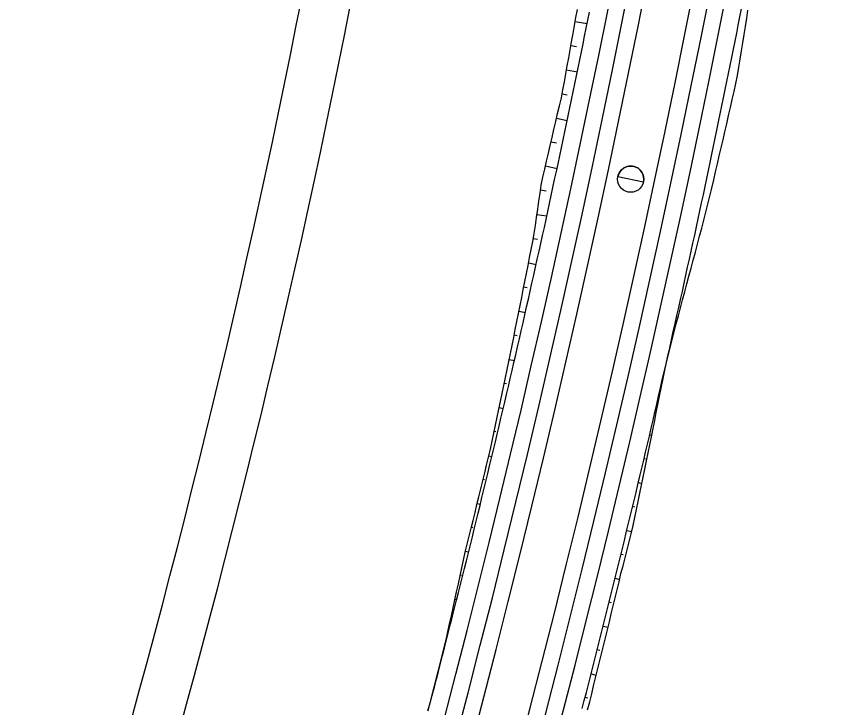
# Model space of a CAD drawing. Extents: x 6503541 to 6503743, y 5888004 to 5888145.
# Drawn here: x 6503702.276 to 6503703.474, y 5888113.918 to 5888114.929 of the extents above; entities that cross this region are included whole.
import ezdxf

# ---------------------------------------------------------------- set-up
doc = ezdxf.new("R2010")
doc.units = 0
doc.layers.add('12', color=7, linetype='Continuous')

msp = doc.modelspace()

# ---------------------------------------------------------------- linework, layer by layer
at = {"layer": '12'}
for p, q in [((6503703.0944, 5888114.9218), (6503703.1118, 5888114.9187)), ((6503703.0964, 5888114.8849), (6503703.0881, 5888114.8863)), ((6503703.0817, 5888114.8509), (6503703.0975, 5888114.848)), ((6503703.0826, 5888114.814), (6503703.0752, 5888114.8155)), ((6503703.0672, 5888114.7804), (6503703.0827, 5888114.7769)), ((6503703.0671, 5888114.7435), (6503703.059, 5888114.7453)), ((6503703.0509, 5888114.7103), (6503703.0678, 5888114.7066)), ((6503703.052, 5888114.6736), (6503703.0436, 5888114.6751)), ((6503703.0384, 5888114.6394), (6503703.0528, 5888114.6373)), ((6503703.039, 5888114.6028), (6503703.033, 5888114.6038)), ((6503703.0261, 5888114.5685), (6503703.0372, 5888114.5663)), ((6503703.0243, 5888114.5322), (6503703.0191, 5888114.5332)), ((6503703.0121, 5888114.4979), (6503703.0215, 5888114.496)), ((6503703.0092, 5888114.4617), (6503703.005, 5888114.4626)), ((6503702.9978, 5888114.4273), (6503703.0054, 5888114.4258)), ((6503702.9939, 5888114.3914), (6503702.9905, 5888114.3921)), ((6503703.2196, 5888114.3871), (6503703.2205, 5888114.3869)), ((6503702.9832, 5888114.3568), (6503702.9891, 5888114.3556)), ((6503703.2125, 5888114.3518), (6503703.2115, 5888114.352)), ((6503702.9782, 5888114.3211), (6503702.9757, 5888114.3216)), ((6503703.2033, 5888114.317), (6503703.2064, 5888114.3163)), ((6503702.968, 5888114.2864), (6503702.9724, 5888114.2854)), ((6503703.1971, 5888114.2814), (6503703.1951, 5888114.2819)), ((6503702.9618, 5888114.2509), (6503702.9595, 5888114.2514)), ((6503703.1868, 5888114.2469), (6503703.1919, 5888114.2457)), ((6503702.951, 5888114.2165), (6503702.9555, 5888114.2154)), ((6503703.1815, 5888114.2111), (6503703.1784, 5888114.2119)), ((6503702.9447, 5888114.1809), (6503702.9424, 5888114.1815)), ((6503703.1699, 5888114.1769), (6503703.1771, 5888114.1752)), ((6503702.9338, 5888114.1466), (6503702.9384, 5888114.1455)), ((6503703.1648, 5888114.1411), (6503703.1614, 5888114.1419)), ((6503702.9279, 5888114.111), (6503702.926, 5888114.1114)), ((6503703.1528, 5888114.107), (6503703.1593, 5888114.1054)), ((6503702.9184, 5888114.0762), (6503702.9209, 5888114.0757)), ((6503703.1475, 5888114.0712), (6503703.1441, 5888114.072)), ((6503702.9114, 5888114.0409), (6503702.9107, 5888114.0411)), ((6503703.1354, 5888114.0371), (6503703.1424, 5888114.0353)), ((6503702.9029, 5888114.0059), (6503702.9032, 5888114.0058)), ((6503703.1303, 5888114.0013), (6503703.1266, 5888114.0022)), ((6503702.894, 5888113.971), (6503702.8939, 5888113.9711)), ((6503703.1177, 5888113.9673), (6503703.1253, 5888113.9654)), ((6503702.8851, 5888113.9362), (6503702.8852, 5888113.9361)), ((6503703.1127, 5888113.9314), (6503703.1088, 5888113.9324)), ((6503702.8827, 5888113.9271), (6503702.8828, 5888113.927))]:
    msp.add_line(p, q, dxfattribs=at)
for points in [[(6503702.8791, 5888113.9131), (6503702.8822, 5888113.9246), (6503702.8852, 5888113.9361), (6503702.8882, 5888113.9477), (6503702.8912, 5888113.9592), (6503702.8942, 5888113.9708), (6503702.8971, 5888113.9823), (6503702.9001, 5888113.9939), (6503702.9031, 5888114.0054), (6503702.906, 5888114.017), (6503702.909, 5888114.0285), (6503702.9119, 5888114.0401), (6503702.9149, 5888114.0517), (6503702.9178, 5888114.0632), (6503702.9207, 5888114.0748), (6503702.9236, 5888114.0863), (6503702.9265, 5888114.0979), (6503702.9294, 5888114.1095), (6503702.9323, 5888114.1211), (6503702.9352, 5888114.1326), (6503702.938, 5888114.1442), (6503702.9409, 5888114.1558), (6503702.9438, 5888114.1674), (6503702.9466, 5888114.179), (6503702.9495, 5888114.1905), (6503702.9523, 5888114.2021), (6503702.9551, 5888114.2137), (6503702.9579, 5888114.2253), (6503702.9608, 5888114.2369), (6503702.9636, 5888114.2485), (6503702.9663, 5888114.2601), (6503702.9691, 5888114.2717), (6503702.9719, 5888114.2833), (6503702.9747, 5888114.2949), (6503702.9775, 5888114.3065), (6503702.9802, 5888114.3181), (6503702.983, 5888114.3297), (6503702.9857, 5888114.3413), (6503702.9884, 5888114.3529), (6503702.9912, 5888114.3645), (6503702.9939, 5888114.3761), (6503702.9966, 5888114.3877), (6503702.9993, 5888114.3994), (6503703.002, 5888114.411), (6503703.0047, 5888114.4226), (6503703.0074, 5888114.4342), (6503703.01, 5888114.4459), (6503703.0127, 5888114.4575), (6503703.0153, 5888114.4691), (6503703.018, 5888114.4807), (6503703.0206, 5888114.4924), (6503703.0233, 5888114.504), (6503703.0259, 5888114.5156), (6503703.0285, 5888114.5273), (6503703.0311, 5888114.5389), (6503703.0337, 5888114.5506), (6503703.0363, 5888114.5622), (6503703.0389, 5888114.5738), (6503703.0415, 5888114.5855), (6503703.044, 5888114.5971), (6503703.0466, 5888114.6088), (6503703.0492, 5888114.6204), (6503703.0517, 5888114.6321), (6503703.0543, 5888114.6437), (6503703.0568, 5888114.6554), (6503703.0593, 5888114.6671), (6503703.0618, 5888114.6787), (6503703.0643, 5888114.6904), (6503703.0668, 5888114.702), (6503703.0693, 5888114.7137), (6503703.0718, 5888114.7254), (6503703.0743, 5888114.737), (6503703.0768, 5888114.7487), (6503703.0792, 5888114.7604), (6503703.0817, 5888114.772), (6503703.0841, 5888114.7837), (6503703.0866, 5888114.7954), (6503703.089, 5888114.8071), (6503703.0914, 5888114.8187), (6503703.0938, 5888114.8304), (6503703.0962, 5888114.8421), (6503703.0986, 5888114.8538), (6503703.101, 5888114.8655), (6503703.1034, 5888114.8772), (6503703.1058, 5888114.8889), (6503703.1082, 5888114.9005), (6503703.1105, 5888114.9122), (6503703.1129, 5888114.9239), (6503703.1152, 5888114.9356)], [(6503702.8851, 5888113.9362), (6503702.8878, 5888113.9478), (6503702.8908, 5888113.9593), (6503702.8938, 5888113.9708), (6503702.8968, 5888113.9824), (6503702.8998, 5888113.9939), (6503702.9028, 5888114.0055), (6503702.9054, 5888114.0171), (6503702.908, 5888114.0288), (6503702.9105, 5888114.0404), (6503702.9131, 5888114.0521), (6503702.9157, 5888114.0638), (6503702.9182, 5888114.0754), (6503702.9207, 5888114.0871), (6503702.9233, 5888114.0987), (6503702.9258, 5888114.1104), (6503702.9283, 5888114.1221), (6503702.9308, 5888114.1337), (6503702.9334, 5888114.1453), (6503702.9363, 5888114.1569), (6503702.9392, 5888114.1685), (6503702.9421, 5888114.1801), (6503702.9449, 5888114.1916), (6503702.9478, 5888114.2032), (6503702.9506, 5888114.2148), (6503702.9534, 5888114.2264), (6503702.9563, 5888114.238), (6503702.9591, 5888114.2496), (6503702.9619, 5888114.2612), (6503702.9647, 5888114.2727), (6503702.9675, 5888114.2843), (6503702.9703, 5888114.2959), (6503702.9728, 5888114.3076), (6503702.9752, 5888114.3193), (6503702.9777, 5888114.3309), (6503702.9802, 5888114.3426), (6503702.9826, 5888114.3543), (6503702.9851, 5888114.3659), (6503702.9875, 5888114.3776), (6503702.99, 5888114.3893), (6503702.9924, 5888114.401), (6503702.9948, 5888114.4127), (6503702.9972, 5888114.4243), (6503702.9996, 5888114.436), (6503703.002, 5888114.4477), (6503703.0043, 5888114.4594), (6503703.0067, 5888114.4711), (6503703.0091, 5888114.4828), (6503703.0114, 5888114.4945), (6503703.0138, 5888114.5062), (6503703.0161, 5888114.5178), (6503703.0184, 5888114.5295), (6503703.0207, 5888114.5412), (6503703.023, 5888114.5529), (6503703.0253, 5888114.5646), (6503703.0276, 5888114.5763), (6503703.0299, 5888114.588), (6503703.0322, 5888114.5997), (6503703.0344, 5888114.6115), (6503703.0361, 5888114.6233), (6503703.0378, 5888114.6351), (6503703.0395, 5888114.6469), (6503703.0412, 5888114.6588), (6503703.0429, 5888114.6706), (6503703.0446, 5888114.6824), (6503703.0472, 5888114.694), (6503703.0498, 5888114.7057), (6503703.0525, 5888114.7173), (6503703.0552, 5888114.7289), (6503703.0579, 5888114.7405), (6503703.0606, 5888114.7521), (6503703.0633, 5888114.7637), (6503703.066, 5888114.7753), (6503703.0687, 5888114.7869), (6503703.0714, 5888114.7985), (6503703.0741, 5888114.8102), (6503703.0764, 5888114.8219), (6503703.0785, 5888114.8336), (6503703.0807, 5888114.8453), (6503703.0828, 5888114.857), (6503703.0849, 5888114.8688), (6503703.087, 5888114.8805), (6503703.0891, 5888114.8922), (6503703.0912, 5888114.904), (6503703.0933, 5888114.9157), (6503703.0954, 5888114.9274), (6503703.0975, 5888114.9392)], [(6503703.1047, 5888113.9164), (6503703.1077, 5888113.9281), (6503703.1107, 5888113.9397), (6503703.1137, 5888113.9514), (6503703.1167, 5888113.9631), (6503703.1197, 5888113.9748), (6503703.1227, 5888113.9865), (6503703.1256, 5888113.9982), (6503703.1286, 5888114.0099), (6503703.1315, 5888114.0216), (6503703.1345, 5888114.0333), (6503703.1374, 5888114.0451), (6503703.1404, 5888114.0568), (6503703.1433, 5888114.0685), (6503703.1462, 5888114.0802), (6503703.1491, 5888114.0919), (6503703.152, 5888114.1036), (6503703.1549, 5888114.1154), (6503703.1578, 5888114.1271), (6503703.1607, 5888114.1388), (6503703.1635, 5888114.1505), (6503703.1664, 5888114.1623), (6503703.1692, 5888114.174), (6503703.1721, 5888114.1857), (6503703.1749, 5888114.1975), (6503703.1777, 5888114.2092), (6503703.1806, 5888114.2209), (6503703.1834, 5888114.2327), (6503703.1862, 5888114.2444), (6503703.189, 5888114.2562), (6503703.1918, 5888114.2679), (6503703.1946, 5888114.2796), (6503703.1973, 5888114.2914), (6503703.2001, 5888114.3031), (6503703.2029, 5888114.3149), (6503703.2056, 5888114.3267), (6503703.2084, 5888114.3384), (6503703.2111, 5888114.3502), (6503703.2138, 5888114.3619), (6503703.2165, 5888114.3737), (6503703.2192, 5888114.3855), (6503703.2219, 5888114.3972), (6503703.2246, 5888114.409), (6503703.2273, 5888114.4208), (6503703.23, 5888114.4325), (6503703.2327, 5888114.4443), (6503703.2354, 5888114.4561), (6503703.238, 5888114.4679), (6503703.2407, 5888114.4796), (6503703.2433, 5888114.4914), (6503703.2459, 5888114.5032), (6503703.2486, 5888114.515), (6503703.2512, 5888114.5268), (6503703.2538, 5888114.5386), (6503703.2564, 5888114.5503), (6503703.259, 5888114.5621), (6503703.2616, 5888114.5739), (6503703.2641, 5888114.5857), (6503703.2667, 5888114.5975), (6503703.2693, 5888114.6093), (6503703.2718, 5888114.6211), (6503703.2744, 5888114.6329), (6503703.2769, 5888114.6447), (6503703.2794, 5888114.6565), (6503703.282, 5888114.6683), (6503703.2845, 5888114.6801), (6503703.287, 5888114.6919), (6503703.2895, 5888114.7038), (6503703.292, 5888114.7156), (6503703.2945, 5888114.7274), (6503703.2969, 5888114.7392), (6503703.2994, 5888114.751), (6503703.3019, 5888114.7628), (6503703.3043, 5888114.7747), (6503703.3068, 5888114.7865), (6503703.3092, 5888114.7983), (6503703.3116, 5888114.8101), (6503703.3141, 5888114.822), (6503703.3165, 5888114.8338), (6503703.3189, 5888114.8456), (6503703.3213, 5888114.8574), (6503703.3237, 5888114.8693), (6503703.326, 5888114.8811), (6503703.3284, 5888114.8929), (6503703.3308, 5888114.9048), (6503703.3331, 5888114.9166), (6503703.3355, 5888114.9285), (6503703.3378, 5888114.9403)], [(6503703.2274, 5888114.4207), (6503703.2304, 5888114.4324), (6503703.2334, 5888114.4441), (6503703.2364, 5888114.4558), (6503703.2394, 5888114.4675), (6503703.2424, 5888114.4792), (6503703.2454, 5888114.4909), (6503703.2484, 5888114.5026), (6503703.2515, 5888114.5143), (6503703.2547, 5888114.526), (6503703.2578, 5888114.5377), (6503703.2609, 5888114.5493), (6503703.2641, 5888114.561), (6503703.2672, 5888114.5727), (6503703.2703, 5888114.5844), (6503703.2734, 5888114.5961), (6503703.2765, 5888114.6078), (6503703.2796, 5888114.6194), (6503703.2826, 5888114.6311), (6503703.2857, 5888114.6428), (6503703.2887, 5888114.6545), (6503703.2915, 5888114.6663), (6503703.2943, 5888114.678), (6503703.2971, 5888114.6898), (6503703.2998, 5888114.7016), (6503703.3026, 5888114.7133), (6503703.3053, 5888114.7251), (6503703.3081, 5888114.7369), (6503703.3108, 5888114.7486), (6503703.3135, 5888114.7604), (6503703.3162, 5888114.7722), (6503703.319, 5888114.784), (6503703.3217, 5888114.7957), (6503703.3243, 5888114.8075), (6503703.327, 5888114.8193), (6503703.3297, 5888114.8311), (6503703.332, 5888114.8429), (6503703.334, 5888114.8549), (6503703.3359, 5888114.8668), (6503703.3378, 5888114.8788), (6503703.3397, 5888114.8907), (6503703.3416, 5888114.9026), (6503703.3435, 5888114.9146), (6503703.3454, 5888114.9265), (6503703.3472, 5888114.9385)], [(6503703.1569, 5888114.695), (6503703.1944, 5888114.687)], [(6503703.1126, 5888113.9143), (6503703.1156, 5888113.926), (6503703.1185, 5888113.9377), (6503703.1214, 5888113.9495), (6503703.1243, 5888113.9612), (6503703.1272, 5888113.9729), (6503703.1301, 5888113.9846), (6503703.1329, 5888113.9964), (6503703.1358, 5888114.0081), (6503703.1387, 5888114.0198), (6503703.1415, 5888114.0316), (6503703.1444, 5888114.0433), (6503703.1472, 5888114.0551), (6503703.15, 5888114.0668), (6503703.1529, 5888114.0785), (6503703.1557, 5888114.0903), (6503703.1585, 5888114.102), (6503703.1614, 5888114.1138), (6503703.1644, 5888114.1254), (6503703.1674, 5888114.1371), (6503703.1704, 5888114.1488), (6503703.1734, 5888114.1605), (6503703.1764, 5888114.1722), (6503703.179, 5888114.184), (6503703.1815, 5888114.1959), (6503703.184, 5888114.2077), (6503703.1864, 5888114.2195), (6503703.1889, 5888114.2313), (6503703.1914, 5888114.2432), (6503703.1938, 5888114.255), (6503703.1963, 5888114.2668), (6503703.1987, 5888114.2787), (6503703.2011, 5888114.2905), (6503703.2035, 5888114.3023), (6503703.2059, 5888114.3142), (6503703.2083, 5888114.326), (6503703.2107, 5888114.3379), (6503703.2131, 5888114.3497), (6503703.2155, 5888114.3615), (6503703.2179, 5888114.3734), (6503703.2202, 5888114.3852), (6503703.2226, 5888114.3971), (6503703.2249, 5888114.4089), (6503703.2274, 5888114.4207)], [(6503702.8785, 5888113.9132), (6503702.8819, 5888113.9247), (6503702.8851, 5888113.9362)]]:
    msp.add_lwpolyline(points, dxfattribs=at)
msp.add_circle((6503703.1756, 5888114.691), 0.0192, dxfattribs=at)
for centre, radius, start, end in [((6503685.5719, 5888118.4473), 17.9412, 322.48762, 351.89568), ((6503685.5719, 5888118.4473), 17.9172, 324.73339, 351.89568), ((6503685.5719, 5888118.4473), 17.9652, 322.48762, 351.89568), ((6503685.5719, 5888118.4473), 18.0348, 322.48762, 351.89568), ((6503685.5719, 5888118.4473), 18.0588, 322.48762, 351.89568), ((6503685.5719, 5888118.4473), 18.0828, 324.58652, 351.89568), ((6503688.7485, 5888117.6934), 14.2117, 337.85643, 349.08053), ((6503688.7534, 5888117.692), 14.2786, 337.85225, 349.08068), ((6503703.1756, 5888114.691), 0.0192, 43.5078, 167.955), ((6503703.1756, 5888114.691), 0.0192, 347.955, 43.5078)]:
    msp.add_arc(centre, radius, start, end, dxfattribs=at)

doc.saveas('drawing.dxf')
